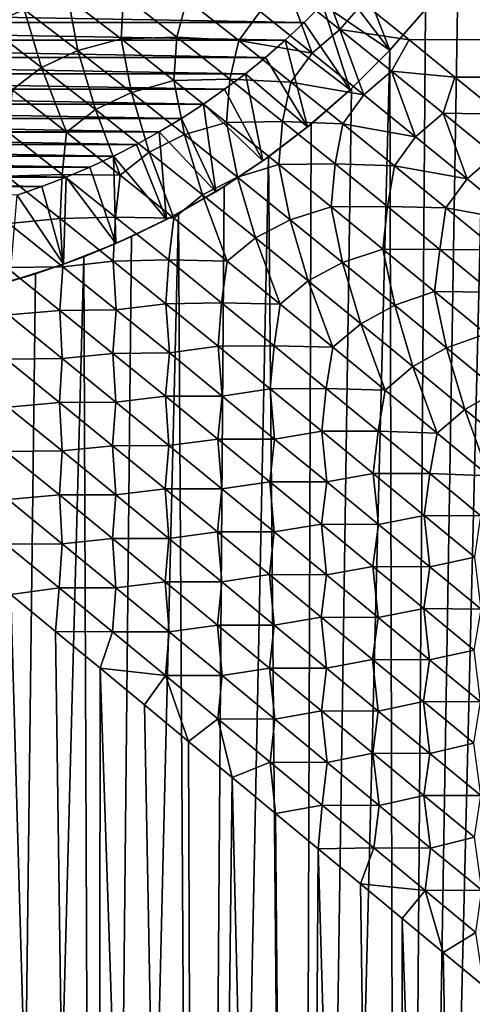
# Model space of a CAD drawing. Header units: metres. Extents: x -105 to 105, y -72 to 59.
# Tile 265 of 414: x 2.89 to 8.52, y -13.35 to -1.12. Entities that reach past the tile are written whole.
import ezdxf

# ---------------------------------------------------------------- set-up
doc = ezdxf.new("R2010")
doc.units = ezdxf.units.M
doc.layers.add('solid_509431_AD150_SW0001', color=7, linetype='CONTINUOUS')

msp = doc.modelspace()

# ---------------------------------------------------------------- linework, layer by layer
at = {"layer": 'solid_509431_AD150_SW0001'}
for points in [[(8.708877, 0.094635, -27.537439), (8.801719, -45.799999, -27.499229), (7.596418, -45.799999, -27.959316)], [(8.339525, -0.459432, -27.684847), (8.708877, 0.094635, -27.537439), (7.596418, -45.799999, -27.959316)], [(2.484425, -1.195985, 16.799496), (2.943957, -0.989472, 16.792767), (2.272971, -0.48595, 16.793667)], [(6.228118, -0.727359, 16.737532), (6.870741, -1.239758, 16.707911), (6.585041, -0.452707, 16.743881)], [(6.870741, -1.239758, 16.707911), (7.158309, -0.909338, 16.725298), (6.585041, -0.452707, 16.743881)], [(7.490959, -1.496287, -44.25), (6.874027, -0.689528, -45.25), (7.085946, -0.44574, -45.25)], [(7.951113, -0.968563, -44.25), (7.490959, -1.496287, -44.25), (7.085946, -0.44574, -45.25)], [(7.932608, -0.991242, -27.838734), (8.339525, -0.459432, -27.684847), (7.596418, -45.799999, -27.959316)], [(5.878342, -1.018159, 16.73246), (6.523388, -1.532479, 16.695333), (6.228118, -0.727359, 16.737532)], [(6.523388, -1.532479, 16.695333), (6.870741, -1.239758, 16.707911), (6.228118, -0.727359, 16.737532)], [(7.490959, -1.496287, -44.25), (6.653815, -0.92567, -45.25), (6.874027, -0.689528, -45.25)], [(2.943957, -0.989472, 16.792767), (3.612859, -1.500946, 16.774773), (3.490769, -0.849055, 16.783262)], [(3.490769, -0.849055, 16.783262), (4.150974, -1.356303, 16.763397), (4.181248, -0.818709, 16.769867)], [(3.612859, -1.500946, 16.774773), (4.150974, -1.356303, 16.763397), (3.490769, -0.849055, 16.783262)], [(4.150974, -1.356303, 16.763397), (4.842281, -1.333306, 16.745539), (4.181248, -0.818709, 16.769867)], [(4.181248, -0.818709, 16.769867), (4.842281, -1.333306, 16.745539), (4.968645, -0.867343, 16.753338)], [(6.425641, -1.153846, -45.25), (-6.425641, -1.153846, -45.25), (-6.653815, -0.92567, -45.25)], [(6.653815, -0.92567, -45.25), (6.425641, -1.153846, -45.25), (-6.653815, -0.92567, -45.25)], [(4.842281, -1.333306, 16.745539), (5.61537, -1.377839, 16.724052), (4.968645, -0.867343, 16.753338)], [(4.968645, -0.867343, 16.753338), (5.61537, -1.377839, 16.724052), (5.878342, -1.018159, 16.73246)], [(6.996266, -1.990979, -44.25), (6.425641, -1.153846, -45.25), (6.653815, -0.92567, -45.25)], [(7.490959, -1.496287, -44.25), (6.996266, -1.990979, -44.25), (6.653815, -0.92567, -45.25)], [(6.870741, -1.239758, 16.707911), (7.730893, -1.370271, 16.693857), (7.158309, -0.909338, 16.725298)], [(7.730893, -1.370271, 16.693857), (90, -1.01134, 16.71944), (7.158309, -0.909338, 16.725298)], [(7.951113, -0.968563, -44.25), (7.932608, -0.991242, -27.838734), (7.490959, -1.496287, -44.25)], [(2.484425, -1.195985, 16.799496), (3.159886, -1.712009, 16.782499), (2.943957, -0.989472, 16.792767)], [(3.159886, -1.712009, 16.782499), (3.612859, -1.500946, 16.774773), (2.943957, -0.989472, 16.792767)], [(5.61537, -1.377839, 16.724052), (6.523388, -1.532479, 16.695333), (5.878342, -1.018159, 16.73246)], [(7.490045, -1.497266, -27.996248), (7.932608, -0.991242, -27.838734), (7.596418, -45.799999, -27.959316)], [(7.490959, -1.496287, -44.25), (7.932608, -0.991242, -27.838734), (7.490045, -1.497266, -27.996248)], [(8.30007, -1.831864, 16.649529), (90, -1.01134, 16.71944), (7.730893, -1.370271, 16.693857)], [(8.30007, -1.831864, 16.649529), (90, -2.018989, 16.627874), (90, -1.01134, 16.71944)], [(6.189544, -1.374009, -45.25), (-6.189544, -1.374009, -45.25), (-6.425641, -1.153846, -45.25)], [(6.425641, -1.153846, -45.25), (6.189544, -1.374009, -45.25), (-6.425641, -1.153846, -45.25)], [(2.794694, -1.990641, 16.786116), (3.159886, -1.712009, 16.782499), (2.484425, -1.195985, 16.799496)], [(6.996266, -1.990979, -44.25), (6.189544, -1.374009, -45.25), (6.425641, -1.153846, -45.25)], [(4.150974, -1.356303, 16.763397), (4.806859, -1.87264, 16.727324), (4.842281, -1.333306, 16.745539)], [(4.806859, -1.87264, 16.727324), (5.500325, -1.855491, 16.704618), (4.842281, -1.333306, 16.745539)], [(4.842281, -1.333306, 16.745539), (5.500325, -1.855491, 16.704618), (5.61537, -1.377839, 16.724052)], [(6.523388, -1.532479, 16.695333), (7.167381, -2.051035, 16.641645), (6.870741, -1.239758, 16.707911)], [(6.870741, -1.239758, 16.707911), (7.512764, -1.75695, 16.661957), (7.730893, -1.370271, 16.693857)], [(7.167381, -2.051035, 16.641645), (7.512764, -1.75695, 16.661957), (6.870741, -1.239758, 16.707911)], [(5.94577, -1.585923, -45.25), (-5.94577, -1.585923, -45.25), (-6.189544, -1.374009, -45.25)], [(6.189544, -1.374009, -45.25), (5.94577, -1.585923, -45.25), (-6.189544, -1.374009, -45.25)], [(3.612859, -1.500946, 16.774773), (4.27738, -2.020768, 16.73991), (4.150974, -1.356303, 16.763397)], [(4.27738, -2.020768, 16.73991), (4.806859, -1.87264, 16.727324), (4.150974, -1.356303, 16.763397)], [(5.500325, -1.855491, 16.704618), (6.26093, -1.893249, 16.678341), (5.61537, -1.377839, 16.724052)], [(5.61537, -1.377839, 16.724052), (6.26093, -1.893249, 16.678341), (6.523388, -1.532479, 16.695333)], [(6.468566, -2.45111, -44.25), (5.94577, -1.585923, -45.25), (6.189544, -1.374009, -45.25)], [(6.996266, -1.990979, -44.25), (6.468566, -2.45111, -44.25), (6.189544, -1.374009, -45.25)], [(7.512764, -1.75695, 16.661957), (8.30007, -1.831864, 16.649529), (7.730893, -1.370271, 16.693857)], [(5.694747, -1.789194, -45.25), (-5.694747, -1.789194, -45.25), (-5.94577, -1.585923, -45.25)], [(5.94577, -1.585923, -45.25), (5.694747, -1.789194, -45.25), (-5.94577, -1.585923, -45.25)], [(3.159886, -1.712009, 16.782499), (3.831039, -2.235024, 16.747923), (3.612859, -1.500946, 16.774773)], [(3.831039, -2.235024, 16.747923), (4.27738, -2.020768, 16.73991), (3.612859, -1.500946, 16.774773)], [(6.468566, -2.45111, -44.25), (5.694747, -1.789194, -45.25), (5.94577, -1.585923, -45.25)], [(6.26093, -1.893249, 16.678341), (7.167381, -2.051035, 16.641645), (6.523388, -1.532479, 16.695333)], [(7.490045, -1.497266, -27.996248), (7.596418, -45.799999, -27.959316), (6.367217, -45.799999, -28.351099)], [(7.014879, -1.973551, -28.154146), (7.490045, -1.497266, -27.996248), (6.367217, -45.799999, -28.351099)], [(7.490959, -1.496287, -44.25), (7.014879, -1.973551, -28.154146), (6.996266, -1.990979, -44.25)], [(7.490959, -1.496287, -44.25), (7.490045, -1.497266, -27.996248), (7.014879, -1.973551, -28.154146)], [(2.794694, -1.990641, 16.786116), (3.469986, -2.516691, 16.750793), (3.159886, -1.712009, 16.782499)], [(3.469986, -2.516691, 16.750793), (3.831039, -2.235024, 16.747923), (3.159886, -1.712009, 16.782499)], [(5.43703, -1.983397, -45.25), (-5.43703, -1.983397, -45.25), (-5.694747, -1.789194, -45.25)], [(5.694747, -1.789194, -45.25), (5.43703, -1.983397, -45.25), (-5.694747, -1.789194, -45.25)], [(5.911032, -2.8739, -44.25), (5.43703, -1.983397, -45.25), (5.694747, -1.789194, -45.25)], [(6.468566, -2.45111, -44.25), (5.911032, -2.8739, -44.25), (5.694747, -1.789194, -45.25)], [(7.167381, -2.051035, 16.641645), (7.809831, -2.572771, 16.571127), (7.512764, -1.75695, 16.661957)], [(7.512764, -1.75695, 16.661957), (8.153794, -2.277637, 16.599325), (8.30007, -1.831864, 16.649529)], [(7.809831, -2.572771, 16.571127), (8.153794, -2.277637, 16.599325), (7.512764, -1.75695, 16.661957)], [(8.153794, -2.277637, 16.599325), (8.865019, -2.292773, 16.592339), (8.30007, -1.831864, 16.649529)], [(8.865019, -2.292773, 16.592339), (90, -2.018989, 16.627874), (8.30007, -1.831864, 16.649529)], [(4.27738, -2.020768, 16.73991), (4.93793, -2.546452, 16.687841), (4.806859, -1.87264, 16.727324)], [(4.806859, -1.87264, 16.727324), (5.460181, -2.393687, 16.67428), (5.500325, -1.855491, 16.704618)], [(4.93793, -2.546452, 16.687841), (5.460181, -2.393687, 16.67428), (4.806859, -1.87264, 16.727324)], [(5.460181, -2.393687, 16.67428), (6.156787, -2.381323, 16.646364), (5.500325, -1.855491, 16.704618)], [(5.500325, -1.855491, 16.704618), (6.156787, -2.381323, 16.646364), (6.26093, -1.893249, 16.678341)], [(6.156787, -2.381323, 16.646364), (6.904906, -2.412256, 16.61591), (6.26093, -1.893249, 16.678341)], [(6.26093, -1.893249, 16.678341), (6.904906, -2.412256, 16.61591), (7.167381, -2.051035, 16.641645)], [(5.172636, -2.168528, -45.25), (-5.172636, -2.168528, -45.25), (-5.43703, -1.983397, -45.25)], [(5.43703, -1.983397, -45.25), (5.172636, -2.168528, -45.25), (-5.43703, -1.983397, -45.25)], [(2.746646, -2.514568, 16.774704), (3.469986, -2.516691, 16.750793), (2.794694, -1.990641, 16.786116)], [(3.831039, -2.235024, 16.747923), (4.497105, -2.764383, 16.695852), (4.27738, -2.020768, 16.73991)], [(4.497105, -2.764383, 16.695852), (4.93793, -2.546452, 16.687841), (4.27738, -2.020768, 16.73991)], [(5.911032, -2.8739, -44.25), (5.172636, -2.168528, -45.25), (5.43703, -1.983397, -45.25)], [(6.510724, -2.416627, -28.309244), (7.014879, -1.973551, -28.154146), (6.367217, -45.799999, -28.351099)], [(6.996266, -1.990979, -44.25), (6.510724, -2.416627, -28.309244), (6.468566, -2.45111, -44.25)], [(6.996266, -1.990979, -44.25), (7.014879, -1.973551, -28.154146), (6.510724, -2.416627, -28.309244)], [(6.904906, -2.412256, 16.61591), (7.809831, -2.572771, 16.571127), (7.167381, -2.051035, 16.641645)], [(4.901805, -2.344411, -45.25), (-4.901805, -2.344411, -45.25), (-5.172636, -2.168528, -45.25)], [(5.172636, -2.168528, -45.25), (4.901805, -2.344411, -45.25), (-5.172636, -2.168528, -45.25)], [(5.325726, -3.257805, -44.25), (4.901805, -2.344411, -45.25), (5.172636, -2.168528, -45.25)], [(5.911032, -2.8739, -44.25), (5.325726, -3.257805, -44.25), (5.172636, -2.168528, -45.25)], [(3.469986, -2.516691, 16.750793), (4.139521, -3.048767, 16.697643), (3.831039, -2.235024, 16.747923)], [(4.139521, -3.048767, 16.697643), (4.497105, -2.764383, 16.695852), (3.831039, -2.235024, 16.747923)], [(7.809831, -2.572771, 16.571127), (8.450752, -3.096236, 16.48345), (8.153794, -2.277637, 16.599325)], [(8.153794, -2.277637, 16.599325), (8.793713, -2.800469, 16.519676), (8.865019, -2.292773, 16.592339)], [(8.450752, -3.096236, 16.48345), (8.793713, -2.800469, 16.519676), (8.153794, -2.277637, 16.599325)], [(4.624904, -2.51079, -45.25), (-4.624904, -2.51079, -45.25), (-4.901805, -2.344411, -45.25)], [(4.901805, -2.344411, -45.25), (4.624904, -2.51079, -45.25), (-4.901805, -2.344411, -45.25)], [(5.325726, -3.257805, -44.25), (4.624904, -2.51079, -45.25), (4.901805, -2.344411, -45.25)], [(4.93793, -2.546452, 16.687841), (5.595992, -3.074508, 16.618019), (5.460181, -2.393687, 16.67428)], [(5.460181, -2.393687, 16.67428), (6.111271, -2.917396, 16.603928), (6.156787, -2.381323, 16.646364)], [(5.595992, -3.074508, 16.618019), (6.111271, -2.917396, 16.603928), (5.460181, -2.393687, 16.67428)], [(5.981711, -2.823559, -28.458546), (6.510724, -2.416627, -28.309244), (6.367217, -45.799999, -28.351099)], [(6.468566, -2.45111, -44.25), (6.510724, -2.416627, -28.309244), (5.981711, -2.823559, -28.458546)], [(6.111271, -2.917396, 16.603928), (6.810869, -2.910207, 16.570656), (6.156787, -2.381323, 16.646364)], [(6.156787, -2.381323, 16.646364), (6.810869, -2.910207, 16.570656), (6.904906, -2.412256, 16.61591)], [(6.810869, -2.910207, 16.570656), (7.546835, -2.933935, 16.536547), (6.904906, -2.412256, 16.61591)], [(6.904906, -2.412256, 16.61591), (7.546835, -2.933935, 16.536547), (7.809831, -2.572771, 16.571127)], [(4.342525, -2.667311, -45.25), (-4.342525, -2.667311, -45.25), (-4.624904, -2.51079, -45.25)], [(4.624904, -2.51079, -45.25), (4.342525, -2.667311, -45.25), (-4.624904, -2.51079, -45.25)], [(2.727613, -3.064073, 16.757849), (3.416312, -3.041719, 16.731794), (2.746646, -2.514568, 16.774704)], [(2.746646, -2.514568, 16.774704), (3.416312, -3.041719, 16.731794), (3.469986, -2.516691, 16.750793)], [(3.416312, -3.041719, 16.731794), (4.139521, -3.048767, 16.697643), (3.469986, -2.516691, 16.750793)], [(4.715661, -3.600827, -44.25), (4.342525, -2.667311, -45.25), (4.624904, -2.51079, -45.25)], [(4.497105, -2.764383, 16.695852), (5.160192, -3.295939, 16.625679), (4.93793, -2.546452, 16.687841)], [(5.325726, -3.257805, -44.25), (4.715661, -3.600827, -44.25), (4.624904, -2.51079, -45.25)], [(5.160192, -3.295939, 16.625679), (5.595992, -3.074508, 16.618019), (4.93793, -2.546452, 16.687841)], [(6.468566, -2.45111, -44.25), (5.981711, -2.823559, -28.458546), (5.911032, -2.8739, -44.25)], [(4.054989, -2.813819, -45.25), (-4.054989, -2.813819, -45.25), (-4.342525, -2.667311, -45.25)], [(4.342525, -2.667311, -45.25), (4.054989, -2.813819, -45.25), (-4.342525, -2.667311, -45.25)], [(4.715661, -3.600827, -44.25), (4.054989, -2.813819, -45.25), (4.342525, -2.667311, -45.25)], [(7.546835, -2.933935, 16.536547), (8.450752, -3.096236, 16.48345), (7.809831, -2.572771, 16.571127)], [(3.76243, -2.950241, -45.25), (-3.76243, -2.950241, -45.25), (-4.054989, -2.813819, -45.25)], [(4.054989, -2.813819, -45.25), (3.76243, -2.950241, -45.25), (-4.054989, -2.813819, -45.25)], [(4.083696, -3.901379, -44.25), (3.76243, -2.950241, -45.25), (4.054989, -2.813819, -45.25)], [(4.715661, -3.600827, -44.25), (4.083696, -3.901379, -44.25), (4.054989, -2.813819, -45.25)], [(4.139521, -3.048767, 16.697643), (4.805564, -3.582763, 16.626125), (4.497105, -2.764383, 16.695852)], [(4.805564, -3.582763, 16.626125), (5.160192, -3.295939, 16.625679), (4.497105, -2.764383, 16.695852)], [(8.450752, -3.096236, 16.48345), (9.089963, -3.62042, 16.378374), (8.793713, -2.800469, 16.519676)], [(5.981711, -2.823559, -28.458546), (6.367217, -45.799999, -28.351099), (5.117981, -45.799999, -28.673342)], [(5.431322, -3.192712, -28.599506), (5.981711, -2.823559, -28.458546), (5.117981, -45.799999, -28.673342)], [(5.911032, -2.8739, -44.25), (5.431322, -3.192712, -28.599506), (5.325726, -3.257805, -44.25)], [(5.911032, -2.8739, -44.25), (5.981711, -2.823559, -28.458546), (5.431322, -3.192712, -28.599506)], [(5.595992, -3.074508, 16.618019), (6.250774, -3.604716, 16.530464), (6.111271, -2.917396, 16.603928)], [(6.111271, -2.917396, 16.603928), (6.759413, -3.443377, 16.51622), (6.810869, -2.910207, 16.570656)], [(6.250774, -3.604716, 16.530464), (6.759413, -3.443377, 16.51622), (6.111271, -2.917396, 16.603928)], [(6.759413, -3.443377, 16.51622), (7.462447, -3.440918, 16.477262), (6.810869, -2.910207, 16.570656)], [(6.810869, -2.910207, 16.570656), (7.462447, -3.440918, 16.477262), (7.546835, -2.933935, 16.536547)], [(7.462447, -3.440918, 16.477262), (8.186854, -3.456795, 16.439945), (7.546835, -2.933935, 16.536547)], [(7.546835, -2.933935, 16.536547), (8.186854, -3.456795, 16.439945), (8.450752, -3.096236, 16.48345)], [(3.465084, -3.076462, -45.25), (-3.465084, -3.076462, -45.25), (-3.76243, -2.950241, -45.25)], [(3.76243, -2.950241, -45.25), (3.465084, -3.076462, -45.25), (-3.76243, -2.950241, -45.25)], [(3.390913, -3.590718, 16.707439), (3.416312, -3.041719, 16.731794), (2.727613, -3.064073, 16.757849)], [(3.390913, -3.590718, 16.707439), (4.080959, -3.572403, 16.670816), (3.416312, -3.041719, 16.731794)], [(3.416312, -3.041719, 16.731794), (4.080959, -3.572403, 16.670816), (4.139521, -3.048767, 16.697643)], [(4.083696, -3.901379, -44.25), (3.465084, -3.076462, -45.25), (3.76243, -2.950241, -45.25)], [(4.080959, -3.572403, 16.670816), (4.805564, -3.582763, 16.626125), (4.139521, -3.048767, 16.697643)], [(3.163538, -3.192209, -45.25), (-3.163538, -3.192209, -45.25), (-3.465084, -3.076462, -45.25)], [(3.465084, -3.076462, -45.25), (3.163538, -3.192209, -45.25), (-3.465084, -3.076462, -45.25)], [(3.390913, -3.590718, 16.707439), (2.727613, -3.064073, 16.757849), (2.754176, -3.652515, 16.734438)], [(3.432381, -4.158222, -44.25), (3.163538, -3.192209, -45.25), (3.465084, -3.076462, -45.25)], [(4.083696, -3.901379, -44.25), (3.432381, -4.158222, -44.25), (3.465084, -3.076462, -45.25)], [(5.160192, -3.295939, 16.625679), (5.819721, -3.829324, 16.537447), (5.595992, -3.074508, 16.618019)], [(5.819721, -3.829324, 16.537447), (6.250774, -3.604716, 16.530464), (5.595992, -3.074508, 16.618019)], [(8.186854, -3.456795, 16.439945), (9.089963, -3.62042, 16.378374), (8.450752, -3.096236, 16.48345)], [(3.163538, -3.192209, -45.25), (2.858419, -3.297271, -45.25), (-3.163538, -3.192209, -45.25)], [(3.432381, -4.158222, -44.25), (2.76556, -4.369862, -44.25), (2.858419, -3.297271, -45.25)], [(3.432381, -4.158222, -44.25), (2.858419, -3.297271, -45.25), (3.163538, -3.192209, -45.25)], [(5.325726, -3.257805, -44.25), (4.863314, -3.522787, -28.729958), (4.715661, -3.600827, -44.25)], [(4.805564, -3.582763, 16.626125), (5.467738, -4.118223, 16.536306), (5.160192, -3.295939, 16.625679)], [(4.863314, -3.522787, -28.729958), (5.431322, -3.192712, -28.599506), (5.117981, -45.799999, -28.673342)], [(5.325726, -3.257805, -44.25), (5.431322, -3.192712, -28.599506), (4.863314, -3.522787, -28.729958)], [(5.467738, -4.118223, 16.536306), (5.819721, -3.829324, 16.537447), (5.160192, -3.295939, 16.625679)], [(4.863314, -3.522787, -28.729958), (5.117981, -45.799999, -28.673342), (3.852643, -45.799999, -28.925034)], [(4.280476, -3.813432, -28.848167), (4.863314, -3.522787, -28.729958), (3.852643, -45.799999, -28.925034)], [(4.715661, -3.600827, -44.25), (4.863314, -3.522787, -28.729958), (4.280476, -3.813432, -28.848167)], [(6.250774, -3.604716, 16.530464), (6.902359, -4.135855, 16.425007), (6.759413, -3.443377, 16.51622)], [(6.759413, -3.443377, 16.51622), (7.404851, -3.970136, 16.4109), (7.462447, -3.440918, 16.477262)], [(6.902359, -4.135855, 16.425007), (7.404851, -3.970136, 16.4109), (6.759413, -3.443377, 16.51622)], [(7.404851, -3.970136, 16.4109), (8.111692, -3.972003, 16.365906), (7.462447, -3.440918, 16.477262)], [(7.462447, -3.440918, 16.477262), (8.111692, -3.972003, 16.365906), (8.186854, -3.456795, 16.439945)], [(8.111692, -3.972003, 16.365906), (8.824794, -3.979891, 16.325899), (8.186854, -3.456795, 16.439945)], [(8.186854, -3.456795, 16.439945), (8.824794, -3.979891, 16.325899), (9.089963, -3.62042, 16.378374)], [(3.424022, -4.187801, 16.674767), (2.754176, -3.652515, 16.734438), (2.725011, -4.198639, 16.712767)], [(3.390913, -3.590718, 16.707439), (2.754176, -3.652515, 16.734438), (3.424022, -4.187801, 16.674767)], [(4.049788, -4.118929, 16.638889), (4.080959, -3.572403, 16.670816), (3.390913, -3.590718, 16.707439)], [(4.049788, -4.118929, 16.638889), (3.390913, -3.590718, 16.707439), (3.424022, -4.187801, 16.674767)], [(4.049788, -4.118929, 16.638889), (4.741819, -4.104208, 16.591558), (4.080959, -3.572403, 16.670816)], [(4.080959, -3.572403, 16.670816), (4.741819, -4.104208, 16.591558), (4.805564, -3.582763, 16.626125)], [(4.715661, -3.600827, -44.25), (4.280476, -3.813432, -28.848167), (4.083696, -3.901379, -44.25)], [(4.741819, -4.104208, 16.591558), (5.467738, -4.118223, 16.536306), (4.805564, -3.582763, 16.626125)], [(5.819721, -3.829324, 16.537447), (6.475626, -4.363607, 16.431063), (6.250774, -3.604716, 16.530464)], [(6.475626, -4.363607, 16.431063), (6.902359, -4.135855, 16.425007), (6.250774, -3.604716, 16.530464)], [(4.083696, -3.901379, -44.25), (3.686414, -4.064144, -28.952654), (3.432381, -4.158222, -44.25)], [(3.686414, -4.064144, -28.952654), (4.280476, -3.813432, -28.848167), (3.852643, -45.799999, -28.925034)], [(4.083696, -3.901379, -44.25), (4.280476, -3.813432, -28.848167), (3.686414, -4.064144, -28.952654)], [(5.467738, -4.118223, 16.536306), (6.125966, -4.654356, 16.428152), (5.819721, -3.829324, 16.537447)], [(6.125966, -4.654356, 16.428152), (6.475626, -4.363607, 16.431063), (5.819721, -3.829324, 16.537447)], [(6.902359, -4.135855, 16.425007), (7.550991, -4.666572, 16.30143), (7.404851, -3.970136, 16.4109)], [(7.404851, -3.970136, 16.4109), (8.047623, -4.49656, 16.287771), (8.111692, -3.972003, 16.365906)], [(7.550991, -4.666572, 16.30143), (8.047623, -4.49656, 16.287771), (7.404851, -3.970136, 16.4109)], [(8.047623, -4.49656, 16.287771), (8.758327, -4.502719, 16.236435), (8.111692, -3.972003, 16.365906)], [(8.111692, -3.972003, 16.365906), (8.758327, -4.502719, 16.236435), (8.824794, -3.979891, 16.325899)], [(3.686414, -4.064144, -28.952654), (3.852643, -45.799999, -28.925034), (2.575183, -45.799999, -29.105381)], [(3.083935, -4.275063, -29.042305), (3.686414, -4.064144, -28.952654), (2.575183, -45.799999, -29.105381)], [(3.432381, -4.158222, -44.25), (3.083935, -4.275063, -29.042305), (2.76556, -4.369862, -44.25)], [(3.432381, -4.158222, -44.25), (3.686414, -4.064144, -28.952654), (3.083935, -4.275063, -29.042305)], [(4.049788, -4.118929, 16.638889), (3.424022, -4.187801, 16.674767), (4.089311, -4.723724, 16.596382)], [(4.704418, -4.647928, 16.552284), (4.741819, -4.104208, 16.591558), (4.049788, -4.118929, 16.638889)], [(4.704418, -4.647928, 16.552284), (4.049788, -4.118929, 16.638889), (4.089311, -4.723724, 16.596382)], [(4.704418, -4.647928, 16.552284), (5.398426, -4.637014, 16.494158), (4.741819, -4.104208, 16.591558)], [(4.741819, -4.104208, 16.591558), (5.398426, -4.637014, 16.494158), (5.467738, -4.118223, 16.536306)], [(5.398426, -4.637014, 16.494158), (6.125966, -4.654356, 16.428152), (5.467738, -4.118223, 16.536306)], [(6.475626, -4.363607, 16.431063), (7.128272, -4.897353, 16.306326), (6.902359, -4.135855, 16.425007)], [(7.128272, -4.897353, 16.306326), (7.550991, -4.666572, 16.30143), (6.902359, -4.135855, 16.425007)], [(2.474347, -4.446864, -29.116518), (3.083935, -4.275063, -29.042305), (2.575183, -45.799999, -29.105381)], [(2.76556, -4.369862, -44.25), (3.083935, -4.275063, -29.042305), (2.474347, -4.446864, -29.116518)], [(3.424022, -4.187801, 16.674767), (2.725011, -4.198639, 16.712767), (3.388925, -4.731412, 16.647486)], [(3.388925, -4.731412, 16.647486), (2.725011, -4.198639, 16.712767), (2.748195, -4.787975, 16.685593)], [(4.089311, -4.723724, 16.596382), (3.424022, -4.187801, 16.674767), (3.388925, -4.731412, 16.647486)], [(6.125966, -4.654356, 16.428152), (6.780656, -5.189759, 16.301487), (6.475626, -4.363607, 16.431063)], [(6.780656, -5.189759, 16.301487), (7.128272, -4.897353, 16.306326), (6.475626, -4.363607, 16.431063)], [(7.550991, -4.666572, 16.30143), (8.196406, -5.196248, 16.159639), (8.047623, -4.49656, 16.287771)], [(8.047623, -4.49656, 16.287771), (8.687392, -5.022092, 16.146732), (8.758327, -4.502719, 16.236435)], [(8.196406, -5.196248, 16.159639), (8.687392, -5.022092, 16.146732), (8.047623, -4.49656, 16.287771)], [(4.704418, -4.647928, 16.552284), (4.089311, -4.723724, 16.596382), (4.749896, -5.260075, 16.499477)], [(5.354711, -5.177268, 16.447708), (5.398426, -4.637014, 16.494158), (4.704418, -4.647928, 16.552284)], [(5.354711, -5.177268, 16.447708), (4.704418, -4.647928, 16.552284), (4.749896, -5.260075, 16.499477)], [(5.354711, -5.177268, 16.447708), (6.051093, -5.169672, 16.378529), (5.398426, -4.637014, 16.494158)], [(5.398426, -4.637014, 16.494158), (6.051093, -5.169672, 16.378529), (6.125966, -4.654356, 16.428152)], [(3.388925, -4.731412, 16.647486), (2.748195, -4.787975, 16.685593), (3.418722, -5.328629, 16.61265)], [(4.089311, -4.723724, 16.596382), (3.388925, -4.731412, 16.647486), (4.048047, -5.264508, 16.563742)], [(4.048047, -5.264508, 16.563742), (3.388925, -4.731412, 16.647486), (3.418722, -5.328629, 16.61265)], [(4.749896, -5.260075, 16.499477), (4.089311, -4.723724, 16.596382), (4.048047, -5.264508, 16.563742)], [(6.051093, -5.169672, 16.378529), (6.780656, -5.189759, 16.301487), (6.125966, -4.654356, 16.428152)], [(7.128272, -4.897353, 16.306326), (7.777483, -5.429873, 16.163147), (7.550991, -4.666572, 16.30143)], [(7.777483, -5.429873, 16.163147), (8.196406, -5.196248, 16.159639), (7.550991, -4.666572, 16.30143)], [(3.418722, -5.328629, 16.61265), (2.748195, -4.787975, 16.685593), (2.719785, -5.337183, 16.663445)], [(6.780656, -5.189759, 16.301487), (7.431698, -5.723734, 16.15624), (7.128272, -4.897353, 16.306326)], [(7.431698, -5.723734, 16.15624), (7.777483, -5.429873, 16.163147), (7.128272, -4.897353, 16.306326)], [(8.196406, -5.196248, 16.159639), (8.838339, -5.724293, 15.999535), (8.687392, -5.022092, 16.146732)], [(4.749896, -5.260075, 16.499477), (4.048047, -5.264508, 16.563742), (4.702487, -5.797496, 16.461676)], [(5.406133, -5.795893, 16.384043), (4.749896, -5.260075, 16.499477), (4.702487, -5.797496, 16.461676)], [(5.354711, -5.177268, 16.447708), (4.749896, -5.260075, 16.499477), (5.406133, -5.795893, 16.384043)], [(6.001106, -5.70575, 16.325064), (6.051093, -5.169672, 16.378529), (5.354711, -5.177268, 16.447708)], [(6.001106, -5.70575, 16.325064), (5.354711, -5.177268, 16.447708), (5.406133, -5.795893, 16.384043)], [(6.001106, -5.70575, 16.325064), (6.700079, -5.701095, 16.244555), (6.051093, -5.169672, 16.378529)], [(6.051093, -5.169672, 16.378529), (6.700079, -5.701095, 16.244555), (6.780656, -5.189759, 16.301487)], [(6.700079, -5.701095, 16.244555), (7.431698, -5.723734, 16.15624), (6.780656, -5.189759, 16.301487)], [(7.777483, -5.429873, 16.163147), (8.422988, -5.960625, 16.001451), (8.196406, -5.196248, 16.159639)], [(8.422988, -5.960625, 16.001451), (8.838339, -5.724293, 15.999535), (8.196406, -5.196248, 16.159639)], [(3.418722, -5.328629, 16.61265), (2.719785, -5.337183, 16.663445), (3.383944, -5.874856, 16.586826)], [(3.383944, -5.874856, 16.586826), (2.719785, -5.337183, 16.663445), (2.746176, -5.931925, 16.637276)], [(4.084193, -5.869264, 16.520773), (3.418722, -5.328629, 16.61265), (3.383944, -5.874856, 16.586826)], [(4.048047, -5.264508, 16.563742), (3.418722, -5.328629, 16.61265), (4.084193, -5.869264, 16.520773)], [(4.702487, -5.797496, 16.461676), (4.048047, -5.264508, 16.563742), (4.084193, -5.869264, 16.520773)], [(7.431698, -5.723734, 16.15624), (8.078838, -6.255763, 15.992354), (7.777483, -5.429873, 16.163147)], [(8.078838, -6.255763, 15.992354), (8.422988, -5.960625, 16.001451), (7.777483, -5.429873, 16.163147)], [(6.001106, -5.70575, 16.325064), (5.406133, -5.795893, 16.384043), (6.058323, -6.33022, 16.250027)], [(6.643671, -6.232637, 16.184303), (6.700079, -5.701095, 16.244555), (6.001106, -5.70575, 16.325064)], [(6.643671, -6.232637, 16.184303), (6.001106, -5.70575, 16.325064), (6.058323, -6.33022, 16.250027)], [(6.643671, -6.232637, 16.184303), (7.3452, -6.230769, 16.092205), (6.700079, -5.701095, 16.244555)], [(6.700079, -5.701095, 16.244555), (7.3452, -6.230769, 16.092205), (7.431698, -5.723734, 16.15624)], [(7.3452, -6.230769, 16.092205), (8.078838, -6.255763, 15.992354), (7.431698, -5.723734, 16.15624)], [(8.422988, -5.960625, 16.001451), (9.064651, -6.488875, 15.821113), (8.838339, -5.724293, 15.999535)], [(4.084193, -5.869264, 16.520773), (3.383944, -5.874856, 16.586826), (4.043181, -6.412089, 16.491516)], [(4.745014, -6.409113, 16.410038), (4.084193, -5.869264, 16.520773), (4.043181, -6.412089, 16.491516)], [(4.702487, -5.797496, 16.461676), (4.084193, -5.869264, 16.520773), (4.745014, -6.409113, 16.410038)], [(5.406133, -5.795893, 16.384043), (4.702487, -5.797496, 16.461676), (5.352687, -6.329394, 16.341267)], [(5.352687, -6.329394, 16.341267), (4.702487, -5.797496, 16.461676), (4.745014, -6.409113, 16.410038)], [(6.058323, -6.33022, 16.250027), (5.406133, -5.795893, 16.384043), (5.352687, -6.329394, 16.341267)], [(3.416958, -6.477288, 16.554598), (2.746176, -5.931925, 16.637276), (2.717165, -6.483042, 16.619921)], [(3.383944, -5.874856, 16.586826), (2.746176, -5.931925, 16.637276), (3.416958, -6.477288, 16.554598)], [(4.043181, -6.412089, 16.491516), (3.383944, -5.874856, 16.586826), (3.416958, -6.477288, 16.554598)], [(8.078838, -6.255763, 15.992354), (8.721956, -6.785136, 15.809719), (8.422988, -5.960625, 16.001451)], [(8.721956, -6.785136, 15.809719), (9.064651, -6.488875, 15.821113), (8.422988, -5.960625, 16.001451)], [(6.643671, -6.232637, 16.184303), (6.058323, -6.33022, 16.250027), (6.706384, -6.862548, 16.09742)], [(7.282228, -6.757479, 16.025408), (7.3452, -6.230769, 16.092205), (6.643671, -6.232637, 16.184303)], [(7.282228, -6.757479, 16.025408), (6.643671, -6.232637, 16.184303), (6.706384, -6.862548, 16.09742)], [(7.282228, -6.757479, 16.025408), (7.986283, -6.758137, 15.921419), (7.3452, -6.230769, 16.092205)], [(7.3452, -6.230769, 16.092205), (7.986283, -6.758137, 15.921419), (8.078838, -6.255763, 15.992354)], [(5.352687, -6.329394, 16.341267), (4.745014, -6.409113, 16.410038), (5.401524, -6.947363, 16.280451)], [(5.998792, -6.859526, 16.202509), (5.352687, -6.329394, 16.341267), (5.401524, -6.947363, 16.280451)], [(6.058323, -6.33022, 16.250027), (5.352687, -6.329394, 16.341267), (5.998792, -6.859526, 16.202509)], [(6.706384, -6.862548, 16.09742), (6.058323, -6.33022, 16.250027), (5.998792, -6.859526, 16.202509)], [(7.986283, -6.758137, 15.921419), (8.721956, -6.785136, 15.809719), (8.078838, -6.255763, 15.992354)], [(3.416958, -6.477288, 16.554598), (2.717165, -6.483042, 16.619921), (3.381681, -7.025012, 16.535517)], [(3.381681, -7.025012, 16.535517), (2.717165, -6.483042, 16.619921), (2.744028, -7.080715, 16.600479)], [(4.082906, -7.021713, 16.452717), (3.416958, -6.477288, 16.554598), (3.381681, -7.025012, 16.535517)], [(4.043181, -6.412089, 16.491516), (3.416958, -6.477288, 16.554598), (4.082906, -7.021713, 16.452717)], [(4.745014, -6.409113, 16.410038), (4.043181, -6.412089, 16.491516), (4.697947, -6.94812, 16.377573)], [(4.697947, -6.94812, 16.377573), (4.043181, -6.412089, 16.491516), (4.082906, -7.021713, 16.452717)], [(5.401524, -6.947363, 16.280451), (4.745014, -6.409113, 16.410038), (4.697947, -6.94812, 16.377573)], [(7.282228, -6.757479, 16.025408), (6.706384, -6.862548, 16.09742), (7.350198, -7.392354, 15.926186)], [(7.916678, -7.27968, 15.848309), (7.986283, -6.758137, 15.921419), (7.282228, -6.757479, 16.025408)], [(7.916678, -7.27968, 15.848309), (7.282228, -6.757479, 16.025408), (7.350198, -7.392354, 15.926186)], [(7.916678, -7.27968, 15.848309), (8.623233, -7.282511, 15.732094), (7.986283, -6.758137, 15.921419)], [(7.986283, -6.758137, 15.921419), (8.623233, -7.282511, 15.732094), (8.721956, -6.785136, 15.809719)], [(4.697947, -6.94812, 16.377573), (4.082906, -7.021713, 16.452717), (4.744391, -7.564556, 16.331699)], [(5.401524, -6.947363, 16.280451), (4.697947, -6.94812, 16.377573), (5.348457, -7.482351, 16.245028)], [(5.348457, -7.482351, 16.245028), (4.697947, -6.94812, 16.377573), (4.744391, -7.564556, 16.331699)], [(6.05375, -7.483514, 16.132027), (5.401524, -6.947363, 16.280451), (5.348457, -7.482351, 16.245028)], [(5.998792, -6.859526, 16.202509), (5.401524, -6.947363, 16.280451), (6.05375, -7.483514, 16.132027)], [(6.640718, -7.387443, 16.045403), (5.998792, -6.859526, 16.202509), (6.05375, -7.483514, 16.132027)], [(6.706384, -6.862548, 16.09742), (5.998792, -6.859526, 16.202509), (6.640718, -7.387443, 16.045403)], [(7.350198, -7.392354, 15.926186), (6.706384, -6.862548, 16.09742), (6.640718, -7.387443, 16.045403)], [(3.415737, -7.630332, 16.511736), (2.744028, -7.080715, 16.600479), (2.715736, -7.634391, 16.592997)], [(3.381681, -7.025012, 16.535517), (2.744028, -7.080715, 16.600479), (3.415737, -7.630332, 16.511736)], [(4.082906, -7.021713, 16.452717), (3.381681, -7.025012, 16.535517), (4.04161, -7.565773, 16.432171)], [(4.04161, -7.565773, 16.432171), (3.381681, -7.025012, 16.535517), (3.415737, -7.630332, 16.511736)], [(4.744391, -7.564556, 16.331699), (4.082906, -7.021713, 16.452717), (4.04161, -7.565773, 16.432171)], [(7.916678, -7.27968, 15.848309), (7.350198, -7.392354, 15.926186), (7.989693, -7.919004, 15.736247)], [(8.546917, -7.798608, 15.652912), (8.623233, -7.282511, 15.732094), (7.916678, -7.27968, 15.848309)], [(8.546917, -7.798608, 15.652912), (7.916678, -7.27968, 15.848309), (7.989693, -7.919004, 15.736247)], [(6.640718, -7.387443, 16.045403), (6.05375, -7.483514, 16.132027), (6.701644, -8.017069, 15.964749)], [(7.278403, -7.912599, 15.869902), (6.640718, -7.387443, 16.045403), (6.701644, -8.017069, 15.964749)], [(7.350198, -7.392354, 15.926186), (6.640718, -7.387443, 16.045403), (7.278403, -7.912599, 15.869902)], [(7.989693, -7.919004, 15.736247), (7.350198, -7.392354, 15.926186), (7.278403, -7.912599, 15.869902)], [(4.04161, -7.565773, 16.432171), (3.415737, -7.630332, 16.511736), (4.082952, -8.178495, 16.403553)], [(4.744391, -7.564556, 16.331699), (4.04161, -7.565773, 16.432171), (4.697237, -8.104827, 16.309959)], [(4.697237, -8.104827, 16.309959), (4.04161, -7.565773, 16.432171), (4.082952, -8.178495, 16.403553)], [(5.40155, -8.105335, 16.191586), (4.744391, -7.564556, 16.331699), (4.697237, -8.104827, 16.309959)], [(5.348457, -7.482351, 16.245028), (4.744391, -7.564556, 16.331699), (5.40155, -8.105335, 16.191586)], [(5.994731, -8.014336, 16.093899), (5.348457, -7.482351, 16.245028), (5.40155, -8.105335, 16.191586)], [(6.05375, -7.483514, 16.132027), (5.348457, -7.482351, 16.245028), (5.994731, -8.014336, 16.093899)], [(6.701644, -8.017069, 15.964749), (6.05375, -7.483514, 16.132027), (5.994731, -8.014336, 16.093899)], [(3.415737, -7.630332, 16.511736), (2.715736, -7.634391, 16.592997), (3.381464, -8.18051, 16.504465)], [(3.381464, -8.18051, 16.504465), (2.715736, -7.634391, 16.592997), (2.778164, -8.262861, 16.581596)], [(4.082952, -8.178495, 16.403553), (3.415737, -7.630332, 16.511736), (3.381464, -8.18051, 16.504465)], [(8.546917, -7.798608, 15.652912), (7.989693, -7.919004, 15.736247), (8.624715, -8.441919, 15.527517)], [(7.278403, -7.912599, 15.869902), (6.701644, -8.017069, 15.964749), (7.345157, -8.54746, 15.778563)], [(7.911766, -8.434416, 15.675934), (7.278403, -7.912599, 15.869902), (7.345157, -8.54746, 15.778563)], [(7.989693, -7.919004, 15.736247), (7.278403, -7.912599, 15.869902), (7.911766, -8.434416, 15.675934)], [(8.624715, -8.441919, 15.527517), (7.989693, -7.919004, 15.736247), (7.911766, -8.434416, 15.675934)], [(5.994731, -8.014336, 16.093899), (5.40155, -8.105335, 16.191586), (6.05441, -8.643583, 16.032377)], [(6.636755, -8.543578, 15.92416), (5.994731, -8.014336, 16.093899), (6.05441, -8.643583, 16.032377)], [(6.701644, -8.017069, 15.964749), (5.994731, -8.014336, 16.093899), (6.636755, -8.543578, 15.92416)], [(7.345157, -8.54746, 15.778563), (6.701644, -8.017069, 15.964749), (6.636755, -8.543578, 15.92416)], [(3.381464, -8.18051, 16.504465), (2.778164, -8.262861, 16.581596), (3.335215, -8.720942, 16.506897)], [(4.042962, -8.725127, 16.396784), (3.381464, -8.18051, 16.504465), (3.335215, -8.720942, 16.506897)], [(4.082952, -8.178495, 16.403553), (3.381464, -8.18051, 16.504465), (4.042962, -8.725127, 16.396784)], [(4.745906, -8.724768, 16.275995), (4.082952, -8.178495, 16.403553), (4.042962, -8.725127, 16.396784)], [(4.697237, -8.104827, 16.309959), (4.082952, -8.178495, 16.403553), (4.745906, -8.724768, 16.275995)], [(5.348682, -8.641742, 16.168915), (4.697237, -8.104827, 16.309959), (4.745906, -8.724768, 16.275995)], [(5.40155, -8.105335, 16.191586), (4.697237, -8.104827, 16.309959), (5.348682, -8.641742, 16.168915)], [(6.05441, -8.643583, 16.032377), (5.40155, -8.105335, 16.191586), (5.348682, -8.641742, 16.168915)], [(2.778164, -8.262861, 16.581596), (2.575183, -45.799999, 16.605381), (3.852643, -45.799999, 16.425034)], [(3.335215, -8.720942, 16.506897), (2.778164, -8.262861, 16.581596), (3.852643, -45.799999, 16.425034)], [(7.911766, -8.434416, 15.675934), (7.345157, -8.54746, 15.778563), (7.984166, -9.074144, 15.573397)], [(8.540636, -8.95237, 15.463421), (7.911766, -8.434416, 15.675934), (7.984166, -9.074144, 15.573397)], [(8.624715, -8.441919, 15.527517), (7.911766, -8.434416, 15.675934), (8.540636, -8.95237, 15.463421)], [(6.636755, -8.543578, 15.92416), (6.05441, -8.643583, 16.032377), (6.702954, -9.178799, 15.854038)], [(7.274468, -9.069559, 15.735757), (6.636755, -8.543578, 15.92416), (6.702954, -9.178799, 15.854038)], [(7.345157, -8.54746, 15.778563), (6.636755, -8.543578, 15.92416), (7.274468, -9.069559, 15.735757)], [(7.984166, -9.074144, 15.573397), (7.345157, -8.54746, 15.778563), (7.274468, -9.069559, 15.735757)], [(5.348682, -8.641742, 16.168915), (4.745906, -8.724768, 16.275995), (5.40471, -9.268721, 16.129084)], [(5.995983, -9.176071, 16.009029), (5.348682, -8.641742, 16.168915), (5.40471, -9.268721, 16.129084)], [(6.05441, -8.643583, 16.032377), (5.348682, -8.641742, 16.168915), (5.995983, -9.176071, 16.009029)], [(6.702954, -9.178799, 15.854038), (6.05441, -8.643583, 16.032377), (5.995983, -9.176071, 16.009029)], [(3.890133, -9.178746, 16.418633), (3.335215, -8.720942, 16.506897), (3.852643, -45.799999, 16.425034)], [(4.042962, -8.725127, 16.396784), (3.335215, -8.720942, 16.506897), (3.890133, -9.178746, 16.418633)], [(4.70044, -9.267855, 16.270004), (4.042962, -8.725127, 16.396784), (3.890133, -9.178746, 16.418633)], [(4.745906, -8.724768, 16.275995), (4.042962, -8.725127, 16.396784), (4.70044, -9.267855, 16.270004)], [(5.40471, -9.268721, 16.129084), (4.745906, -8.724768, 16.275995), (4.70044, -9.267855, 16.270004)], [(8.540636, -8.95237, 15.463421), (7.984166, -9.074144, 15.573397), (8.618465, -9.596619, 15.349163)], [(5.995983, -9.176071, 16.009029), (5.40471, -9.268721, 16.129084), (6.059388, -9.809914, 15.96279)], [(6.639115, -9.707355, 15.830259), (5.995983, -9.176071, 16.009029), (6.059388, -9.809914, 15.96279)], [(6.702954, -9.178799, 15.854038), (5.995983, -9.176071, 16.009029), (6.639115, -9.707355, 15.830259)], [(7.274468, -9.069559, 15.735757), (6.702954, -9.178799, 15.854038), (7.347092, -9.710485, 15.656502)], [(7.907736, -9.591785, 15.528618), (7.274468, -9.069559, 15.735757), (7.347092, -9.710485, 15.656502)], [(7.984166, -9.074144, 15.573397), (7.274468, -9.069559, 15.735757), (7.907736, -9.591785, 15.528618)], [(8.618465, -9.596619, 15.349163), (7.984166, -9.074144, 15.573397), (7.907736, -9.591785, 15.528618)], [(3.890133, -9.178746, 16.418633), (3.852643, -45.799999, 16.425034), (5.117981, -45.799999, 16.173342)], [(4.441618, -9.634481, 16.317057), (3.890133, -9.178746, 16.418633), (5.117981, -45.799999, 16.173342)], [(4.70044, -9.267855, 16.270004), (3.890133, -9.178746, 16.418633), (4.441618, -9.634481, 16.317057)], [(4.70044, -9.267855, 16.270004), (4.441618, -9.634481, 16.317057), (4.989218, -10.087836, 16.202343)], [(5.354, -9.808296, 16.12413), (4.70044, -9.267855, 16.270004), (4.989218, -10.087836, 16.202343)], [(5.40471, -9.268721, 16.129084), (4.70044, -9.267855, 16.270004), (5.354, -9.808296, 16.12413)], [(6.059388, -9.809914, 15.96279), (5.40471, -9.268721, 16.129084), (5.354, -9.808296, 16.12413)], [(7.347092, -9.710485, 15.656502), (6.702954, -9.178799, 15.854038), (6.639115, -9.707355, 15.830259)], [(4.989218, -10.087836, 16.202343), (4.441618, -9.634481, 16.317057), (5.117981, -45.799999, 16.173342)], [(7.907736, -9.591785, 15.528618), (7.347092, -9.710485, 15.656502), (7.986662, -10.23816, 15.439685)], [(8.53636, -10.10978, 15.302656), (7.907736, -9.591785, 15.528618), (7.986662, -10.23816, 15.439685)], [(8.618465, -9.596619, 15.349163), (7.907736, -9.591785, 15.528618), (8.53636, -10.10978, 15.302656)], [(6.639115, -9.707355, 15.830259), (6.059388, -9.809914, 15.96279), (6.709891, -10.3479, 15.777056)], [(7.277979, -10.235142, 15.632537), (6.639115, -9.707355, 15.830259), (6.709891, -10.3479, 15.777056)], [(7.347092, -9.710485, 15.656502), (6.639115, -9.707355, 15.830259), (7.277979, -10.235142, 15.632537)], [(7.986662, -10.23816, 15.439685), (7.347092, -9.710485, 15.656502), (7.277979, -10.235142, 15.632537)], [(5.354, -9.808296, 16.12413), (4.989218, -10.087836, 16.202343), (5.532023, -10.537575, 16.0748)], [(6.003655, -10.346051, 15.959129), (5.354, -9.808296, 16.12413), (5.532023, -10.537575, 16.0748)], [(6.059388, -9.809914, 15.96279), (5.354, -9.808296, 16.12413), (6.003655, -10.346051, 15.959129)], [(6.709891, -10.3479, 15.777056), (6.059388, -9.809914, 15.96279), (6.003655, -10.346051, 15.959129)], [(5.532023, -10.537575, 16.0748), (4.989218, -10.087836, 16.202343), (5.117981, -45.799999, 16.173342)], [(8.53636, -10.10978, 15.302656), (7.986662, -10.23816, 15.439685), (8.621453, -10.761334, 15.203487)], [(7.277979, -10.235142, 15.632537), (6.709891, -10.3479, 15.777056), (7.3561, -10.882231, 15.571797)], [(7.912419, -10.758974, 15.415771), (7.277979, -10.235142, 15.632537), (7.3561, -10.882231, 15.571797)], [(7.986662, -10.23816, 15.439685), (7.277979, -10.235142, 15.632537), (7.912419, -10.758974, 15.415771)], [(8.621453, -10.761334, 15.203487), (7.986662, -10.23816, 15.439685), (7.912419, -10.758974, 15.415771)], [(6.003655, -10.346051, 15.959129), (5.532023, -10.537575, 16.0748), (6.069523, -10.98319, 15.9347)], [(6.649353, -10.880709, 15.774932), (6.003655, -10.346051, 15.959129), (6.069523, -10.98319, 15.9347)], [(6.709891, -10.3479, 15.777056), (6.003655, -10.346051, 15.959129), (6.649353, -10.880709, 15.774932)], [(7.3561, -10.882231, 15.571797), (6.709891, -10.3479, 15.777056), (6.649353, -10.880709, 15.774932)], [(5.532023, -10.537575, 16.0748), (5.117981, -45.799999, 16.173342), (6.367217, -45.799999, 15.851098)], [(6.069523, -10.98319, 15.9347), (5.532023, -10.537575, 16.0748), (6.367217, -45.799999, 15.851098)], [(7.912419, -10.758974, 15.415771), (7.3561, -10.882231, 15.571797), (7.997846, -11.412444, 15.346903)], [(8.542233, -11.278382, 15.179852), (7.912419, -10.758974, 15.415771), (7.997846, -11.412444, 15.346903)], [(8.621453, -10.761334, 15.203487), (7.912419, -10.758974, 15.415771), (8.542233, -11.278382, 15.179852)], [(6.649353, -10.880709, 15.774932), (6.069523, -10.98319, 15.9347), (6.601126, -11.423987, 15.782366)], [(7.290979, -11.411845, 15.57144), (6.649353, -10.880709, 15.774932), (6.601126, -11.423987, 15.782366)], [(7.3561, -10.882231, 15.571797), (6.649353, -10.880709, 15.774932), (7.290979, -11.411845, 15.57144)], [(7.997846, -11.412444, 15.346903), (7.3561, -10.882231, 15.571797), (7.290979, -11.411845, 15.57144)], [(6.601126, -11.423987, 15.782366), (6.069523, -10.98319, 15.9347), (6.367217, -45.799999, 15.851098)], [(8.542233, -11.278382, 15.179852), (7.997846, -11.412444, 15.346903), (8.634913, -11.938058, 15.102238)], [(6.601126, -11.423987, 15.782366), (6.367217, -45.799999, 15.851098), (7.596418, -45.799999, 15.459316)], [(7.290979, -11.411845, 15.57144), (6.601126, -11.423987, 15.782366), (7.126254, -11.859236, 15.618162)], [(7.126254, -11.859236, 15.618162), (6.601126, -11.423987, 15.782366), (7.596418, -45.799999, 15.459316)], [(7.928371, -11.939025, 15.34853), (7.290979, -11.411845, 15.57144), (7.126254, -11.859236, 15.618162)], [(7.997846, -11.412444, 15.346903), (7.290979, -11.411845, 15.57144), (7.928371, -11.939025, 15.34853)], [(8.634913, -11.938058, 15.102238), (7.997846, -11.412444, 15.346903), (7.928371, -11.939025, 15.34853)], [(7.644522, -12.288606, 15.442425), (7.126254, -11.859236, 15.618162), (7.596418, -45.799999, 15.459316)], [(7.928371, -11.939025, 15.34853), (7.126254, -11.859236, 15.618162), (7.644522, -12.288606, 15.442425)], [(7.928371, -11.939025, 15.34853), (7.644522, -12.288606, 15.442425), (8.155377, -12.711317, 15.255576)], [(8.634913, -11.938058, 15.102238), (7.928371, -11.939025, 15.34853), (8.561322, -12.46179, 15.106056)], [(8.561322, -12.46179, 15.106056), (7.928371, -11.939025, 15.34853), (8.155377, -12.711317, 15.255576)], [(7.644522, -12.288606, 15.442425), (7.596418, -45.799999, 15.459316), (8.801719, -45.799999, 14.999229)], [(8.155377, -12.711317, 15.255576), (7.644522, -12.288606, 15.442425), (8.801719, -45.799999, 14.999229)], [(8.561322, -12.46179, 15.106056), (8.155377, -12.711317, 15.255576), (8.658558, -13.127224, 15.057965)], [(8.658558, -13.127224, 15.057965), (8.155377, -12.711317, 15.255576), (8.801719, -45.799999, 14.999229)]]:
    msp.add_3dface(points, dxfattribs=at)

doc.saveas('drawing.dxf')
